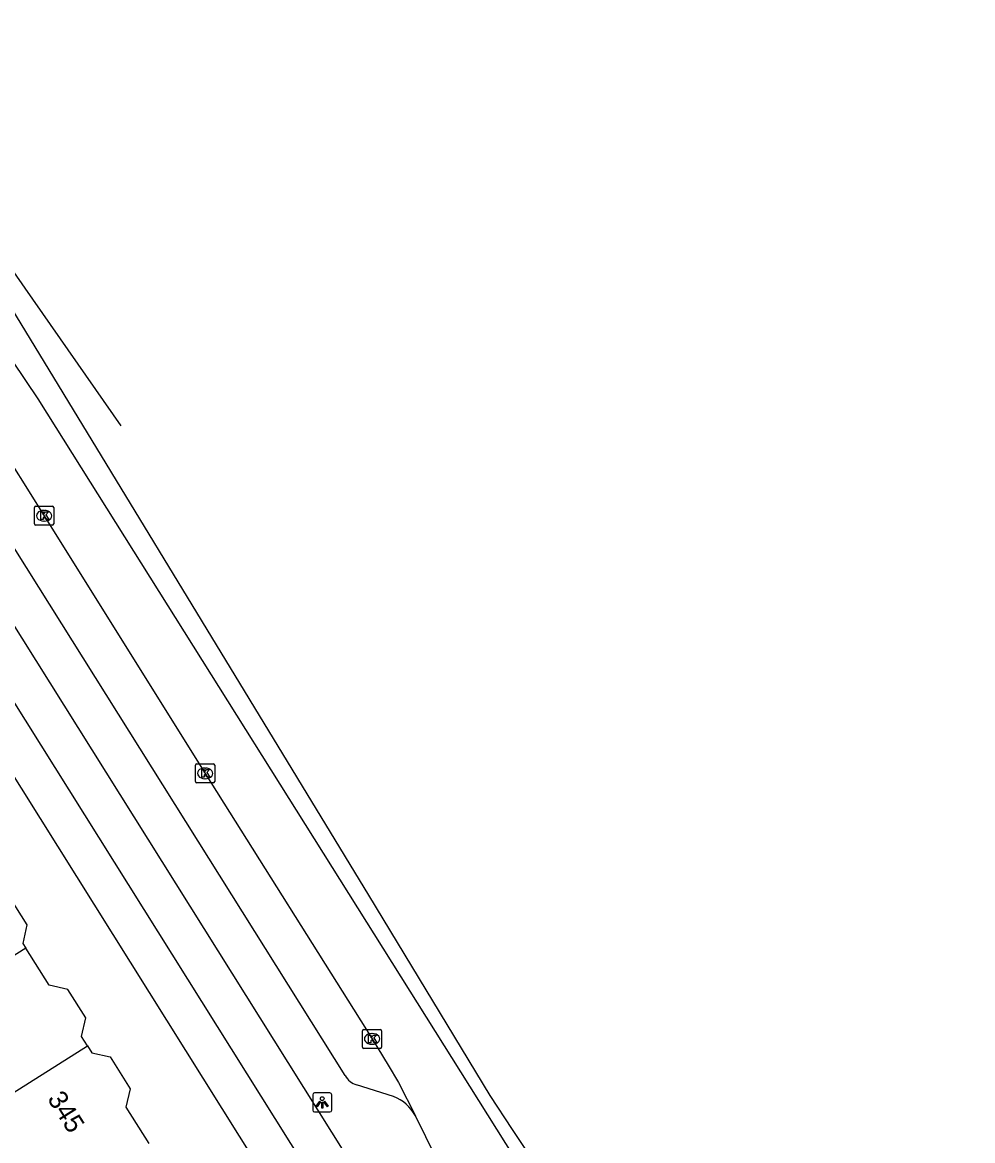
# Model space of a CAD drawing. Extents: x 159280 to 160375, y 384531 to 385872.
# Drawn here: x 160273.6 to 160323.3, y 384866.4 to 384925 of the extents above; entities that cross this region are included whole.
import ezdxf

# ---------------------------------------------------------------- set-up
doc = ezdxf.new("R2010")
doc.units = 0
for name, color, linetype in [('IMGEO_Fietspad_gesloten', 7, 'Continuous'), ('IMGEO_Kolk', 7, 'Continuous'), ('IMGEO_Lichtpunt', 7, 'Continuous'), ('IMGEO_Pand', 7, 'Continuous'), ('IMGEO_Pand_nummerreeks', 7, 'Continuous'), ('IMGEO_Parkeervlak_open', 7, 'Continuous'), ('IMGEO_Rijbaan_regionaal_gesloten', 7, 'Continuous'), ('IMGEO_Voetpad_open', 7, 'Continuous')]:
    doc.layers.add(name, color=color, linetype=linetype)

msp = doc.modelspace()

# ---------------------------------------------------------------- linework, layer by layer
at = {"layer": 'IMGEO_Fietspad_gesloten'}
for points in [[(160261.672, 384907.584), (160262.643, 384906.035), (160262.906, 384905.64), (160298.372, 384849.032), (160300.343, 384845.88), (160318.721, 384816.492), (160320.184, 384813.508)], [(160295.608, 384857.491), (160264.639, 384906.895)]]:
    msp.add_lwpolyline(points, dxfattribs=at)
at = {"layer": 'IMGEO_Kolk'}
for p, q in [((160274.189, 384898.702), (160274.189, 384899.554)), ((160274.264, 384899.628), (160275.116, 384899.628)), ((160274.677, 384899.408), (160274.702, 384899.408)), ((160275.19, 384899.554), (160275.19, 384898.702)), ((160274.7, 384898.848), (160274.675, 384898.848)), ((160275.116, 384898.628), (160274.264, 384898.628)), ((160282.616, 384885.21), (160282.616, 384886.062)), ((160282.691, 384886.136), (160283.543, 384886.136)), ((160283.104, 384885.916), (160283.129, 384885.916)), ((160283.617, 384886.062), (160283.617, 384885.21)), ((160283.127, 384885.356), (160283.102, 384885.356)), ((160283.543, 384885.136), (160282.691, 384885.136)), ((160291.354, 384871.304), (160291.354, 384872.156)), ((160291.429, 384872.23), (160292.281, 384872.23)), ((160291.842, 384872.01), (160291.867, 384872.01)), ((160292.355, 384872.156), (160292.355, 384871.304)), ((160292.281, 384871.23), (160291.429, 384871.23)), ((160291.865, 384871.45), (160291.84, 384871.45))]:
    msp.add_line(p, q, dxfattribs=at)
for points in [[(160274.189, 384898.702), (160274.189, 384899.554)], [(160274.264, 384899.628), (160275.116, 384899.628)], [(160275.19, 384899.554), (160275.19, 384898.702)], [(160274.51, 384899.328), (160274.633, 384899.328), (160274.633, 384899.177), (160274.763, 384899.328), (160274.927, 384899.328), (160274.781, 384899.177), (160274.934, 384898.928), (160274.782, 384898.928), (160274.697, 384899.092), (160274.633, 384899.025), (160274.633, 384898.928), (160274.51, 384898.928), (160274.51, 384899.328)], [(160275.116, 384898.628), (160274.264, 384898.628)], [(160282.616, 384885.21), (160282.616, 384886.062)], [(160282.691, 384886.136), (160283.543, 384886.136)], [(160283.617, 384886.062), (160283.617, 384885.21)], [(160282.937, 384885.836), (160283.06, 384885.836), (160283.06, 384885.685), (160283.19, 384885.836), (160283.354, 384885.836), (160283.208, 384885.685), (160283.361, 384885.436), (160283.209, 384885.436), (160283.124, 384885.6), (160283.06, 384885.533), (160283.06, 384885.436), (160282.937, 384885.436), (160282.937, 384885.836)], [(160283.543, 384885.136), (160282.691, 384885.136)], [(160291.354, 384871.304), (160291.354, 384872.156)], [(160291.429, 384872.23), (160292.281, 384872.23)], [(160291.675, 384871.93), (160291.798, 384871.93), (160291.798, 384871.779), (160291.928, 384871.93), (160292.092, 384871.93), (160291.946, 384871.779), (160292.099, 384871.53), (160291.947, 384871.53), (160291.862, 384871.694), (160291.798, 384871.627), (160291.798, 384871.53), (160291.675, 384871.53), (160291.675, 384871.93)], [(160292.355, 384872.156), (160292.355, 384871.304)], [(160292.281, 384871.23), (160291.429, 384871.23)]]:
    msp.add_lwpolyline(points, dxfattribs=at)
for centre, start, end in [((160274.266, 384899.552), 91.55205, 178.44795), ((160274.266, 384899.552), 91.55205, 178.44795), ((160275.114, 384899.552), 1.55205, 88.44795), ((160275.114, 384899.552), 1.55205, 88.44795), ((160274.266, 384898.704), 181.55205, 268.44795), ((160274.266, 384898.704), 181.55205, 268.44795), ((160275.114, 384898.704), 271.55205, 358.44795), ((160275.114, 384898.704), 271.55205, 358.44795), ((160282.693, 384886.06), 91.55205, 178.44795), ((160282.693, 384886.06), 91.55205, 178.44795), ((160283.541, 384886.06), 1.55205, 88.44795), ((160283.541, 384886.06), 1.55205, 88.44795), ((160282.693, 384885.212), 181.55205, 268.44795), ((160282.693, 384885.212), 181.55205, 268.44795), ((160283.541, 384885.212), 271.55205, 358.44795), ((160283.541, 384885.212), 271.55205, 358.44795), ((160291.431, 384872.154), 91.55205, 178.44795), ((160291.431, 384872.154), 91.55205, 178.44795), ((160292.279, 384872.154), 1.55205, 88.44795), ((160292.279, 384872.154), 1.55205, 88.44795), ((160291.431, 384871.306), 181.55205, 268.44795), ((160291.431, 384871.306), 181.55205, 268.44795), ((160292.279, 384871.306), 271.55205, 358.44795), ((160292.279, 384871.306), 271.55205, 358.44795)]:
    msp.add_arc(centre, 0.0765, start, end, dxfattribs=at)
for centre, major_axis, ratio, start_param, end_param in [((160274.676, 384899.128), (-0.387, 0.002), 0.722429, 4.712389, 7.853982), ((160274.701, 384899.128), (-0.39, 0.002), 0.717154, 1.570796, 4.712389), ((160283.103, 384885.636), (-0.387, 0.002), 0.722429, 4.712389, 7.853982), ((160283.128, 384885.636), (-0.39, 0.002), 0.717154, 1.570796, 4.712389), ((160291.841, 384871.73), (-0.387, 0.002), 0.722429, 4.712389, 7.853982), ((160291.866, 384871.73), (-0.39, 0.002), 0.717154, 1.570796, 4.712389)]:
    msp.add_ellipse(centre, major_axis=major_axis, ratio=ratio, start_param=start_param, end_param=end_param, dxfattribs=at)
at = {"layer": 'IMGEO_Lichtpunt'}
for p, q in [((160289.651, 384868.899), (160288.843, 384868.899)), ((160289.651, 384868.899), (160288.843, 384868.899)), ((160288.749, 384868.804), (160288.749, 384867.997)), ((160288.749, 384868.804), (160288.749, 384867.997)), ((160289.745, 384867.997), (160289.745, 384868.804)), ((160289.745, 384867.997), (160289.745, 384868.804)), ((160288.843, 384867.903), (160289.651, 384867.903)), ((160288.843, 384867.903), (160289.651, 384867.903))]:
    msp.add_line(p, q, dxfattribs=at)
for points in [[(160289.123, 384868.468), (160289.162, 384868.44), (160288.974, 384868.178), (160288.936, 384868.205), (160289.123, 384868.468)], [(160289.225, 384868.42), (160289.272, 384868.42), (160289.272, 384868.098), (160289.225, 384868.098), (160289.225, 384868.42)], [(160289.335, 384868.44), (160289.373, 384868.467), (160289.56, 384868.205), (160289.521, 384868.177), (160289.335, 384868.44)]]:
    msp.add_lwpolyline(points, dxfattribs=at)
msp.add_circle((160289.248, 384868.602), 0.0994, dxfattribs=at)
for centre, start, end in [((160288.843, 384868.804), 90, 180), ((160288.843, 384868.804), 90, 180), ((160289.651, 384868.804), 0, 90), ((160289.651, 384868.804), 0, 90), ((160288.843, 384867.997), 180, 270), ((160288.843, 384867.997), 180, 270), ((160289.651, 384867.997), 270, 0), ((160289.651, 384867.997), 270, 360)]:
    msp.add_arc(centre, 0.0946, start, end, dxfattribs=at)
at = {"layer": 'IMGEO_Pand'}
for points in [[(160270.042, 384882.391), (160271.676, 384879.796), (160272.603, 384879.586), (160273.791, 384877.701), (160273.571, 384876.734), (160273.728, 384876.485)], [(160273.728, 384876.485), (160265.728, 384871.432)], [(160276.959, 384871.37), (160276.653, 384871.857), (160276.873, 384872.827), (160275.935, 384874.318), (160274.953, 384874.541), (160273.728, 384876.485)], [(160269.346, 384866.559), (160276.959, 384871.37)], [(160276.959, 384871.37), (160277.191, 384871.002), (160278.139, 384870.787), (160279.193, 384869.114), (160278.974, 384868.149), (160280.173, 384866.245)]]:
    msp.add_lwpolyline(points, dxfattribs=at)
at = {"layer": 'IMGEO_Parkeervlak_open'}
for points in [[(160290.45, 384869.807), (160271.988, 384899.227)], [(160292.983, 384868.711), (160291.049, 384869.329)]]:
    msp.add_lwpolyline(points, dxfattribs=at)
for centre, radius, start, end in [((160291.313, 384870.274), 0.981, 208.41783, 254.40267), ((160292.206, 384866.694), 2.162, 27.59452, 68.93889)]:
    msp.add_arc(centre, radius, start, end, dxfattribs=at)
at = {"layer": 'IMGEO_Rijbaan_regionaal_gesloten'}
for points in [[(160278.721, 384903.829), (160273.703, 384911.046), (160264.026, 384924.964)], [(160267.991, 384918.431), (160269.446, 384915.779), (160291.668, 384879.263), (160298.025, 384868.773), (160299.185, 384866.987), (160301.205, 384863.945), (160302.699, 384861.878), (160305.359, 384858.448), (160307.93, 384855.361), (160312.464, 384850.125), (160314.455, 384848.079), (160316.008, 384846.501), (160317.366, 384845.136), (160318.14, 384844.363), (160323.291, 384839.715)], [(160302.621, 384860.241), (160296.97, 384869.249), (160274.383, 384905.254), (160266.272, 384917.287)], [(160272.074, 384903.279), (160274.691, 384899.128), (160283.118, 384885.636), (160291.856, 384871.73), (160292.706, 384870.36), (160293.243, 384869.442), (160294.122, 384867.695)], [(160296.825, 384862.203), (160294.122, 384867.695)]]:
    msp.add_lwpolyline(points, dxfattribs=at)
at = {"layer": 'IMGEO_Voetpad_open'}
msp.add_lwpolyline([(160319.365, 384811.672), (160298.607, 384844.772), (160295.415, 384849.862), (160269.687, 384890.943), (160262.034, 384903.155), (160260.63, 384905.395)], dxfattribs=at)

# ---------------------------------------------------------------- texts
at = {"layer": 'IMGEO_Pand_nummerreeks'}
msp.add_text('345', height=1, rotation=302.28023, dxfattribs=at).set_placement((160274.83, 384868.596))

doc.saveas('drawing.dxf')
